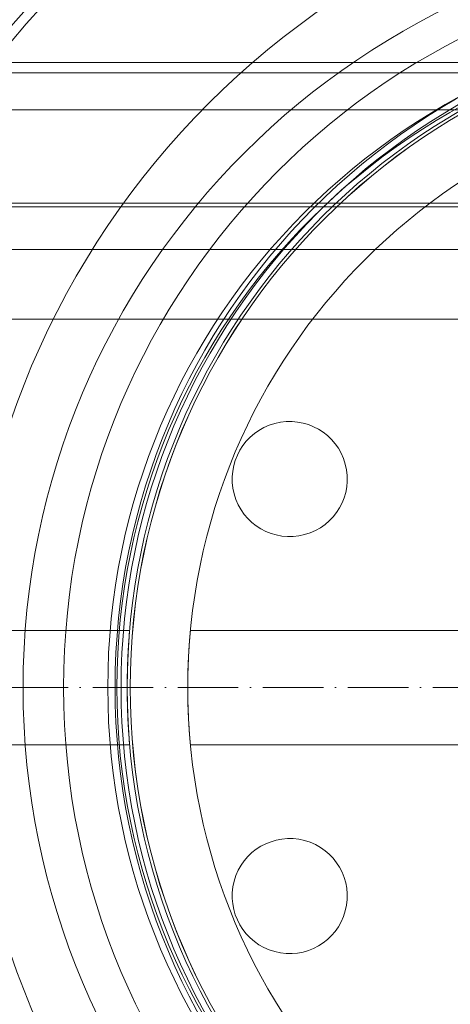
# Model space of a CAD drawing. Header units: metres. Extents: x -54598 to 1827199, y -329446 to -256744.
# Tile 130 of 474: x 28206 to 28349, y -268159 to -267833. Entities that reach past the tile are written whole.
import ezdxf

# ---------------------------------------------------------------- set-up
doc = ezdxf.new("R2010")
doc.units = ezdxf.units.M
doc.linetypes.add('ADSK_Осевая', pattern=[14, 10, -2, 0, -2])
for name, color, linetype, lineweight in [('A-GENM', 13, 'Continuous', 20), ('M-EQPM', 7, 'Continuous', 20), ('P-PIPE', 7, 'Continuous', 20), ('P-PIPE-CNTR', 7, 'ADSK_Осевая', 20)]:
    doc.layers.add(name, color=color, linetype=linetype, lineweight=lineweight)

# ---------------------------------------------------------------- blocks, each defined once
blk = doc.blocks.new('Tecofi_VPI4448-02_Затвор дисковый поворотный с ручкой - Затвор дисковый поворотный_VPI 4448-02-669455-В_Этаж 01_Сводный')
at = {"layer": 'P-PIPE', "color": 1}
for p, q in [((-557.86, 27847.58), (-860.86, 27847.58)), ((-818.95, 27777.03), (-933.36, 27777.03)), ((-609.8, 27777.03), (-808.91, 27777.03)), ((-933.36, 27758.13), (-818.95, 27758.13)), ((-808.91, 27758.13), (-609.8, 27758.13))]:
    blk.add_line(p, q, dxfattribs=at)
for radius in [110, 100]:
    blk.add_arc((-709.36, 27767.58), radius, 90, 270, dxfattribs=at)
for points, knots in [([(-819.36, 27767.58), (-819.36, 27768.72), (-819.33, 27770.32), (-819.26, 27772.33), (-819.19, 27773.68), (-819.12, 27774.85), (-819.05, 27775.81), (-819, 27776.5), (-818.96, 27776.97), (-818.95, 27777.07), (-818.96, 27776.94), (-818.98, 27776.65), (-819.03, 27776.02), (-819.12, 27774.87), (-819.21, 27773.39), (-819.32, 27770.98), (-819.36, 27769.01), (-819.36, 27767.58)], [0, 0, 0, 0, 0.111111, 0.166667, 0.222222, 0.277778, 0.333333, 0.388889, 0.444444, 0.513889, 0.548611, 0.583333, 0.652778, 0.722222, 0.791667, 0.861111, 1, 1, 1, 1]), ([(-809.36, 27767.58), (-809.36, 27768.15), (-809.35, 27769.26), (-809.31, 27770.82), (-809.25, 27772.33), (-809.17, 27773.69), (-809.09, 27774.85), (-809.02, 27775.81), (-808.96, 27776.5), (-808.92, 27776.97), (-808.91, 27777.07), (-808.92, 27776.94), (-808.95, 27776.65), (-809, 27776.02), (-809.09, 27774.87), (-809.19, 27773.39), (-809.31, 27770.98), (-809.36, 27769.01), (-809.36, 27767.58)], [0, 0, 0, 0, 0.055556, 0.111111, 0.166667, 0.222222, 0.277778, 0.333333, 0.388889, 0.444444, 0.513889, 0.548611, 0.583333, 0.652778, 0.722222, 0.791667, 0.861111, 1, 1, 1, 1]), ([(-819.36, 27767.58), (-819.36, 27767.01), (-819.35, 27765.89), (-819.31, 27764.34), (-819.26, 27762.83), (-819.19, 27761.47), (-819.12, 27760.31), (-819.05, 27759.35), (-819, 27758.66), (-818.96, 27758.19), (-818.95, 27758.09), (-818.96, 27758.22), (-818.98, 27758.5), (-819.03, 27759.13), (-819.12, 27760.29), (-819.21, 27761.77), (-819.32, 27764.17), (-819.36, 27766.15), (-819.36, 27767.58)], [0, 0, 0, 0, 0.055556, 0.111111, 0.166667, 0.222222, 0.277778, 0.333333, 0.388889, 0.444444, 0.513889, 0.548611, 0.583333, 0.652778, 0.722222, 0.791667, 0.861111, 1, 1, 1, 1]), ([(-809.36, 27767.58), (-809.36, 27766.44), (-809.33, 27764.84), (-809.25, 27762.83), (-809.17, 27761.47), (-809.09, 27760.31), (-809.02, 27759.35), (-808.96, 27758.66), (-808.92, 27758.19), (-808.91, 27758.09), (-808.92, 27758.22), (-808.95, 27758.5), (-809, 27759.13), (-809.09, 27760.29), (-809.19, 27761.77), (-809.31, 27764.17), (-809.36, 27766.15), (-809.36, 27767.58)], [0, 0, 0, 0, 0.111111, 0.166667, 0.222222, 0.277778, 0.333333, 0.388889, 0.444444, 0.513889, 0.548611, 0.583333, 0.652778, 0.722222, 0.791667, 0.861111, 1, 1, 1, 1])]:
    blk.add_open_spline(points, degree=3, knots=knots, dxfattribs=at)
blk = doc.blocks.new('VM_Фланец_ГОСТ 332591 - VM_Фланец_ГОСТ 33259-2015-669460-В_Этаж 01_Сводный')
at = {"layer": 'P-PIPE'}
for radius in [167.5, 111]:
    blk.add_arc((-709.36, 27767.58), radius, 90, 270, dxfattribs=at)
blk = doc.blocks.new('VM_Фланец_ГОСТ 332591 - VM_Фланец_ГОСТ 33259-2015-V8-В_Этаж 01_Сводный')
at = {"layer": 'P-PIPE'}
for radius in [167.5, 111]:
    blk.add_arc((-709.36, 27767.58), radius, 90, 270, dxfattribs=at)
blk = doc.blocks.new('ìáß_ß_Stratos_GIGA_Wilo - Stratos GIGA 100_3-33_22-669461-В_Этаж 01_Сводный')
at = {"layer": 'A-GENM', "color": 1}
for p, q in [((-839.36, 27870.84), (-753.9, 27870.84)), ((-753.83, 27870.84), (-839.36, 27870.84)), ((-839.36, 27869.12), (-758.64, 27869.12)), ((-839.36, 27869.12), (-758.66, 27869.12)), ((-759.16, 27863), (-839.36, 27863)), ((-759.15, 27863), (-839.36, 27863)), ((-839.36, 27847), (-759.07, 27847)), ((-839.36, 27847), (-759.08, 27847)), ((-759.11, 27839.92), (-839.36, 27839.92)), ((-839.36, 27839.92), (-759.1, 27839.92)), ((-759.27, 27828.41), (-839.36, 27828.41)), ((-839.36, 27828.41), (-759.25, 27828.41))]:
    blk.add_line(p, q, dxfattribs=at)
at = {"layer": 'M-EQPM', "color": 1}
for centre, radius, start, end in [((-709.36, 27767.58), 110, 90, 270), ((-709.36, 27767.58), 110, 90, 270), ((-792.51, 27802.02), 9.5, 105, 285), ((-792.51, 27802.02), 9.5, 105, 285), ((-792.51, 27802.02), 9.5, 285, 105), ((-792.51, 27802.02), 9.5, 285, 105), ((-792.51, 27733.14), 9.5, 75, 255), ((-792.51, 27733.14), 9.5, 75, 255), ((-792.51, 27733.14), 9.5, 255, 75), ((-792.51, 27733.14), 9.5, 255, 75)]:
    blk.add_arc(centre, radius, start, end, dxfattribs=at)
blk = doc.blocks.new('ADSK_СтальСварка_Переход_ГОСТ173781 - Исполнение 2-669462-В_Этаж 01_Сводный')
at = {"layer": 'P-PIPE', "color": 1}
blk.add_arc((-709.36, 27767.58), 109.5, 90, 270, dxfattribs=at)
blk = doc.blocks.new('Tecofi_DI6240_ Компенсатор металлический фланцевый - Компенсатор металлический фланцевый_DI 6240-669463-В_Этаж 01_Сводный')
at = {"layer": 'P-PIPE', "color": 10, "lineweight": 9}
for radius in [125, 109.5, 109.5]:
    blk.add_arc((-711.56, 27767.58), radius, 90, 270, dxfattribs=at)
blk = doc.blocks.new('VM_Фланец_ГОСТ 332591 - VM_Фланец_ГОСТ 33259-2015 2-669467-В_Этаж 01_Сводный')
at = {"layer": 'P-PIPE'}
for radius in [167.5, 111]:
    blk.add_arc((-711.56, 27767.58), radius, 90, 270, dxfattribs=at)
blk = doc.blocks.new('VM_Фланец_ГОСТ 332591 - VM_Фланец_ГОСТ 33259-2015 2-V9-В_Этаж 01_Сводный')
at = {"layer": 'P-PIPE'}
for radius in [167.5, 111]:
    blk.add_arc((-711.56, 27767.58), radius, 90, 270, dxfattribs=at)
blk = doc.blocks.new('Tecofi_DI6240_ Компенсатор металлический фланцевый - Компенсатор металлический фланцевый_DI 6240-V10-В_Этаж 01_Сводный')
at = {"layer": 'P-PIPE', "color": 10, "lineweight": 9}
for radius in [125, 109.5, 109.5]:
    blk.add_arc((-711.56, 27767.58), radius, 90, 270, dxfattribs=at)
blk = doc.blocks.new('Tecofi_CB4450_Клапан обратный межфланцевый - Клапан обратный двухстворчатый межфланцевый_CB 4450-669468-В_Этаж 01_Сводный')
at = {"layer": 'P-PIPE', "color": 1}
for radius in [136.5, 136.5, 120.5, 112, 112, 112]:
    blk.add_arc((-709.36, 27767.58), radius, 90, 270, dxfattribs=at)
blk = doc.blocks.new('VM_Фланец_ГОСТ 332591 - VM_Фланец_ГОСТ 33259-2015-669472-В_Этаж 01_Сводный')
at = {"layer": 'P-PIPE'}
for radius in [180, 111]:
    blk.add_arc((-709.36, 27767.58), radius, 90, 270, dxfattribs=at)
blk = doc.blocks.new('VM_Фланец_ГОСТ 332591 - VM_Фланец_ГОСТ 33259-2015-V11-В_Этаж 01_Сводный')
at = {"layer": 'P-PIPE'}
for radius in [180, 111]:
    blk.add_arc((-709.36, 27767.58), radius, 90, 270, dxfattribs=at)
blk = doc.blocks.new('Tecofi_VPI4448-02_Затвор дисковый поворотный с ручкой - Затвор дисковый поворотный_VPI 4448-02-V12-В_Этаж 01_Сводный')
at = {"layer": 'P-PIPE', "color": 1}
for p, q in [((-557.86, 27847.58), (-860.86, 27847.58)), ((-818.95, 27777.03), (-933.36, 27777.03)), ((-609.8, 27777.03), (-808.91, 27777.03)), ((-933.36, 27758.13), (-818.95, 27758.13)), ((-808.91, 27758.13), (-609.8, 27758.13))]:
    blk.add_line(p, q, dxfattribs=at)
for radius in [110, 100]:
    blk.add_arc((-709.36, 27767.58), radius, 90, 270, dxfattribs=at)
for points, knots in [([(-819.36, 27767.58), (-819.36, 27768.72), (-819.33, 27770.32), (-819.26, 27772.33), (-819.19, 27773.68), (-819.12, 27774.85), (-819.05, 27775.81), (-819, 27776.5), (-818.96, 27776.97), (-818.95, 27777.07), (-818.96, 27776.94), (-818.98, 27776.65), (-819.03, 27776.02), (-819.12, 27774.87), (-819.21, 27773.39), (-819.32, 27770.98), (-819.36, 27769.01), (-819.36, 27767.58)], [0, 0, 0, 0, 0.111111, 0.166667, 0.222222, 0.277778, 0.333333, 0.388889, 0.444444, 0.513889, 0.548611, 0.583333, 0.652778, 0.722222, 0.791667, 0.861111, 1, 1, 1, 1]), ([(-809.36, 27767.58), (-809.36, 27768.15), (-809.35, 27769.26), (-809.31, 27770.82), (-809.25, 27772.33), (-809.17, 27773.69), (-809.09, 27774.85), (-809.02, 27775.81), (-808.96, 27776.5), (-808.92, 27776.97), (-808.91, 27777.07), (-808.92, 27776.94), (-808.95, 27776.65), (-809, 27776.02), (-809.09, 27774.87), (-809.19, 27773.39), (-809.31, 27770.98), (-809.36, 27769.01), (-809.36, 27767.58)], [0, 0, 0, 0, 0.055556, 0.111111, 0.166667, 0.222222, 0.277778, 0.333333, 0.388889, 0.444444, 0.513889, 0.548611, 0.583333, 0.652778, 0.722222, 0.791667, 0.861111, 1, 1, 1, 1]), ([(-819.36, 27767.58), (-819.36, 27767.01), (-819.35, 27765.89), (-819.31, 27764.34), (-819.26, 27762.83), (-819.19, 27761.47), (-819.12, 27760.31), (-819.05, 27759.35), (-819, 27758.66), (-818.96, 27758.19), (-818.95, 27758.09), (-818.96, 27758.22), (-818.98, 27758.5), (-819.03, 27759.13), (-819.12, 27760.29), (-819.21, 27761.77), (-819.32, 27764.17), (-819.36, 27766.15), (-819.36, 27767.58)], [0, 0, 0, 0, 0.055556, 0.111111, 0.166667, 0.222222, 0.277778, 0.333333, 0.388889, 0.444444, 0.513889, 0.548611, 0.583333, 0.652778, 0.722222, 0.791667, 0.861111, 1, 1, 1, 1]), ([(-809.36, 27767.58), (-809.36, 27766.44), (-809.33, 27764.84), (-809.25, 27762.83), (-809.17, 27761.47), (-809.09, 27760.31), (-809.02, 27759.35), (-808.96, 27758.66), (-808.92, 27758.19), (-808.91, 27758.09), (-808.92, 27758.22), (-808.95, 27758.5), (-809, 27759.13), (-809.09, 27760.29), (-809.19, 27761.77), (-809.31, 27764.17), (-809.36, 27766.15), (-809.36, 27767.58)], [0, 0, 0, 0, 0.111111, 0.166667, 0.222222, 0.277778, 0.333333, 0.388889, 0.444444, 0.513889, 0.548611, 0.583333, 0.652778, 0.722222, 0.791667, 0.861111, 1, 1, 1, 1])]:
    blk.add_open_spline(points, degree=3, knots=knots, dxfattribs=at)
blk = doc.blocks.new('ADSK_СтальСварка_Врезка - Врезка стальная-719613-В_Этаж 01_Сводный')
at = {"layer": 'P-PIPE', "color": 1}
blk.add_arc((-709.36, 27767.58), 109.5, 90, 270, dxfattribs=at)
blk.add_arc((-709.36, 27767.58), 109.5, 90, 270, dxfattribs=at)
blk = doc.blocks.new('ADSK_СтальСварка_Врезка - Врезка стальная-669957-В_Этаж 01_Сводный')
at = {"layer": 'P-PIPE', "color": 1}
blk.add_arc((-709.36, 27767.58), 109.5, 90, 270, dxfattribs=at)
blk.add_arc((-709.36, 27767.58), 109.5, 90, 270, dxfattribs=at)
blk = doc.blocks.new('fdsafdsf')
at = {"layer": 'P-PIPE', "color": 1}
for start, end in [(0, 180), (0, 180), (0, 180), (0, 180), (0, 180), (0, 180), (180, 0), (180, 0), (180, 0), (180, 0), (180, 0), (180, 0)]:
    blk.add_arc((222273.31, 39993.71), 109.5, start, end, dxfattribs=at)
at = {"layer": 'P-PIPE-CNTR', "color": 1}
blk.add_line((222073.31, 39993.71), (222473.31, 39993.71), dxfattribs=at)
blk.add_line((222073.31, 39993.71), (222473.31, 39993.71), dxfattribs=at)
blk.add_line((222073.31, 39993.71), (222473.31, 39993.71), dxfattribs=at)
blk.add_line((222073.31, 39993.71), (222473.31, 39993.71), dxfattribs=at)
blk.add_line((222073.31, 39993.71), (222473.31, 39993.71), dxfattribs=at)
blk.add_line((222073.31, 39993.71), (222473.31, 39993.71), dxfattribs=at)
blk.add_line((222073.31, 39993.71), (222473.31, 39993.71), dxfattribs=at)
at = {"layer": 'M-EQPM', "color": 1}
blk.add_blockref('ìáß_ß_Stratos_GIGA_Wilo - Stratos GIGA 100_3-33_22-669461-В_Этаж 01_Сводный', (222982.66, 12226.14), dxfattribs=at)
at = {"layer": 'P-PIPE'}
for name in ['VM_Фланец_ГОСТ 332591 - VM_Фланец_ГОСТ 33259-2015-669472-В_Этаж 01_Сводный', 'VM_Фланец_ГОСТ 332591 - VM_Фланец_ГОСТ 33259-2015-V11-В_Этаж 01_Сводный', 'VM_Фланец_ГОСТ 332591 - VM_Фланец_ГОСТ 33259-2015 2-669467-В_Этаж 01_Сводный', 'VM_Фланец_ГОСТ 332591 - VM_Фланец_ГОСТ 33259-2015 2-V9-В_Этаж 01_Сводный', 'VM_Фланец_ГОСТ 332591 - VM_Фланец_ГОСТ 33259-2015 2-V9-В_Этаж 01_Сводный', 'VM_Фланец_ГОСТ 332591 - VM_Фланец_ГОСТ 33259-2015 2-669467-В_Этаж 01_Сводный', 'VM_Фланец_ГОСТ 332591 - VM_Фланец_ГОСТ 33259-2015-669460-В_Этаж 01_Сводный', 'VM_Фланец_ГОСТ 332591 - VM_Фланец_ГОСТ 33259-2015-V8-В_Этаж 01_Сводный', 'VM_Фланец_ГОСТ 332591 - VM_Фланец_ГОСТ 33259-2015-669460-В_Этаж 01_Сводный', 'VM_Фланец_ГОСТ 332591 - VM_Фланец_ГОСТ 33259-2015-V8-В_Этаж 01_Сводный']:
    blk.add_blockref(name, (222982.66, 12226.14), dxfattribs=at)
at = {"layer": 'P-PIPE', "color": 1}
for name in ['Tecofi_CB4450_Клапан обратный межфланцевый - Клапан обратный двухстворчатый межфланцевый_CB 4450-669468-В_Этаж 01_Сводный', 'Tecofi_DI6240_ Компенсатор металлический фланцевый - Компенсатор металлический фланцевый_DI 6240-669463-В_Этаж 01_Сводный', 'Tecofi_DI6240_ Компенсатор металлический фланцевый - Компенсатор металлический фланцевый_DI 6240-V10-В_Этаж 01_Сводный', 'Tecofi_VPI4448-02_Затвор дисковый поворотный с ручкой - Затвор дисковый поворотный_VPI 4448-02-669455-В_Этаж 01_Сводный', 'Tecofi_VPI4448-02_Затвор дисковый поворотный с ручкой - Затвор дисковый поворотный_VPI 4448-02-V12-В_Этаж 01_Сводный', 'ADSK_СтальСварка_Переход_ГОСТ173781 - Исполнение 2-669462-В_Этаж 01_Сводный', 'ADSK_СтальСварка_Врезка - Врезка стальная-719613-В_Этаж 01_Сводный', 'ADSK_СтальСварка_Врезка - Врезка стальная-669957-В_Этаж 01_Сводный']:
    blk.add_blockref(name, (222982.66, 12226.14), dxfattribs=at)
at = {"layer": 'P-PIPE', "color": 1, "extrusion": (0, 0, -1), "rotation": 180}
blk.add_blockref('ADSK_СтальСварка_Переход_ГОСТ173781 - Исполнение 2-669462-В_Этаж 01_Сводный', (-222982.66, 67761.29), dxfattribs=at)

msp = doc.modelspace()

# ---------------------------------------------------------------- block references
at = {"color": 5, "lineweight": 30, "xscale": 2, "yscale": 2, "zscale": 2}
msp.add_blockref('fdsafdsf', (-416084.8, -348041.46), dxfattribs=at)

doc.saveas('drawing.dxf')
